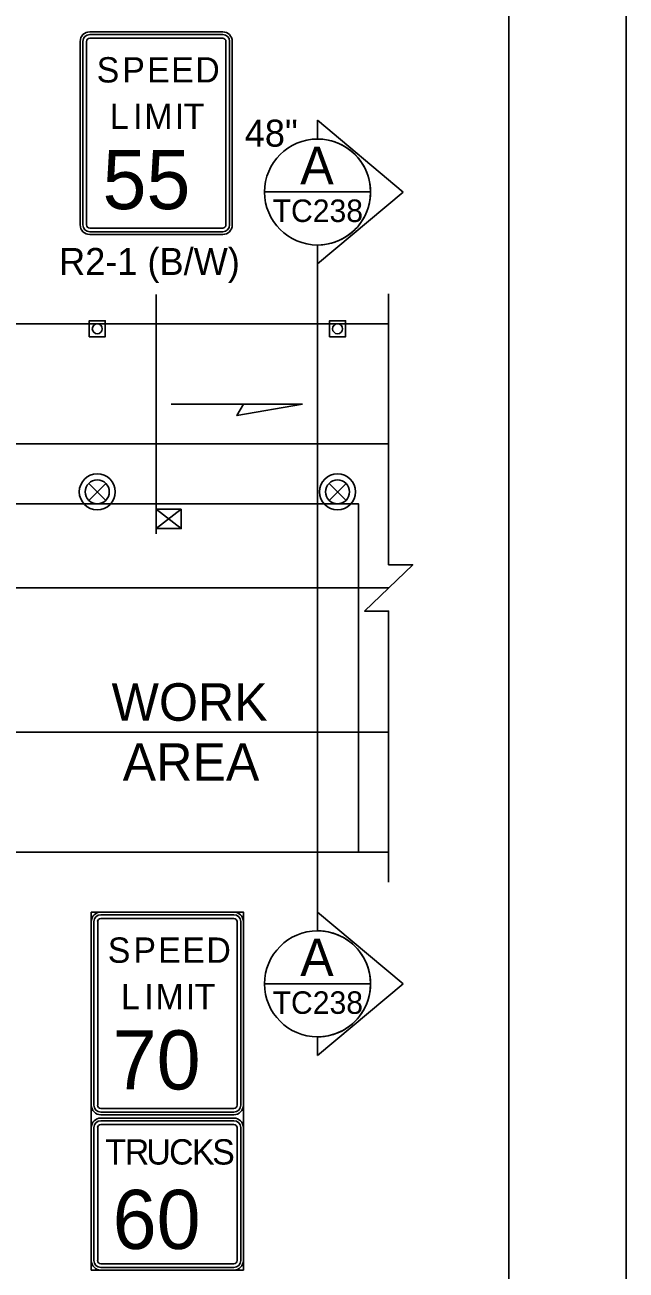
# Model space of a CAD drawing. Extents: x 99999 to 100116, y 99995 to 100013.
# Drawn here: x 100094.461 to 100096.062, y 100005.677 to 100008.995 of the extents above; entities that cross this region are included whole.
import ezdxf

# ---------------------------------------------------------------- set-up
doc = ezdxf.new("R2010")
doc.units = 0
for name, color, linetype in [('Default', 7, 'Continuous'), ('RD_MK_LineEdgeYellow', 7, 'Continuous'), ('RD_MK_LineLane', 7, 'Continuous'), ('SH_GI_PlotLimits', 7, 'Continuous'), ('SH_GI_SheetBorder', 7, 'Continuous'), ('SH_TI_WZSectionCut', 7, 'Continuous'), ('TR_SN_ConstructionSigns', 7, 'Continuous'), ('TR_WZ_PortableSignMount5ftMinBlk-Wht', 7, 'Continuous'), ('TR_WZ_TrafficCone', 7, 'Continuous'), ('TR_WZ_TrafficSafetyDrum', 7, 'Continuous'), ('TR_WZ_WorkAreaLabel', 7, 'Continuous'), ('TR_WZ_WorkZoneDetails', 7, 'Continuous')]:
    doc.layers.add(name, color=color, linetype=linetype)

msp = doc.modelspace()

# ---------------------------------------------------------------- linework, layer by layer
at = {"layer": 'Default'}
for p, q in [((100094.638, 100006.0566), (100094.638, 100005.7022)), ((100095.0177, 100006.0819), (100094.6633, 100006.0819)), ((100095.043, 100005.7022), (100095.043, 100006.0566)), ((100094.6633, 100005.6769), (100095.0177, 100005.6769))]:
    msp.add_line(p, q, dxfattribs=at)
for centre, start, end in [((100094.6633, 100006.0566), 90, 180), ((100095.0177, 100006.0566), 0, 90), ((100094.6633, 100005.7022), 180, 270), ((100095.0177, 100005.7022), 270, 0)]:
    msp.add_arc(centre, 0.0253, start, end, dxfattribs=at)
at = {"layer": 'RD_MK_LineEdgeYellow'}
for p, q in [((100092.5055, 100007.8789), (100095.43, 100007.8789)), ((100088.195, 100007.1109), (100095.43, 100007.1109))]:
    msp.add_line(p, q, dxfattribs=at)
at = {"layer": 'RD_MK_LineLane'}
msp.add_lwpolyline([(100095.43, 100007.4949), (100088.195, 100007.4949)], dxfattribs=at)
at = {"layer": 'SH_GI_PlotLimits'}
msp.add_lwpolyline([(100079.0625, 99999.6875), (100096.0625, 99999.6875), (100096.0625, 100010.6875), (100079.0625, 100010.6875)], close=True, dxfattribs=at)
at = {"layer": 'SH_GI_SheetBorder'}
msp.add_line((100095.75, 100010.375), (100095.75, 100000), dxfattribs=at)
at = {"layer": 'SH_TI_WZSectionCut'}
for p, q in [((100095.2407, 100008.6913), (100095.2407, 100008.7412)), ((100095.2407, 100008.7412), (100095.4688, 100008.55)), ((100095.4688, 100008.55), (100095.2407, 100008.3589)), ((100095.2407, 100008.3589), (100095.2407, 100008.4088)), ((100095.2407, 100008.3589), (100095.2407, 100006.6309)), ((100095.2407, 100006.6309), (100095.2407, 100006.581)), ((100095.4689, 100006.4398), (100095.2407, 100006.6309)), ((100095.2407, 100006.2486), (100095.4689, 100006.4398)), ((100095.2407, 100006.2985), (100095.2407, 100006.2486))]:
    msp.add_line(p, q, dxfattribs=at)
for points in [[(100095.0995, 100008.5501), (100095.3819, 100008.5501)], [(100095.0995, 100006.4398), (100095.3819, 100006.4398)]]:
    msp.add_lwpolyline(points, dxfattribs=at)
for centre in [(100095.2407, 100008.55), (100095.2407, 100006.4398)]:
    msp.add_circle(centre, 0.1412, dxfattribs=at)
for centre in [(100095.2407, 100008.55), (100095.2407, 100006.4398)]:
    msp.add_arc(centre, 0.1412, 269.9978, 90.0022, dxfattribs=at)
at = {"layer": 'TR_SN_ConstructionSigns'}
for p, q in [((100094.6337, 100008.9769), (100094.9881, 100008.9769)), ((100094.9881, 100008.9769), (100094.6337, 100008.9769)), ((100094.6084, 100008.4622), (100094.6084, 100008.9516)), ((100094.6084, 100008.9516), (100094.6084, 100008.4622)), ((100094.6154, 100008.9516), (100094.6154, 100008.4622)), ((100094.6253, 100008.4622), (100094.6253, 100008.9516)), ((100094.9881, 100008.9699), (100094.6337, 100008.9699)), ((100094.6337, 100008.96), (100094.9881, 100008.96)), ((100094.9965, 100008.9516), (100094.9965, 100008.4622)), ((100095.0064, 100008.4622), (100095.0064, 100008.9516)), ((100095.0134, 100008.9516), (100095.0134, 100008.4622)), ((100095.0134, 100008.4622), (100095.0134, 100008.9516)), ((100094.9881, 100008.4538), (100094.6337, 100008.4538)), ((100094.6337, 100008.4439), (100094.9881, 100008.4439)), ((100094.9881, 100008.4369), (100094.6337, 100008.4369)), ((100094.6337, 100008.4369), (100094.9881, 100008.4369)), ((100094.6633, 100006.6309), (100095.0177, 100006.6309)), ((100095.0177, 100006.6309), (100094.6633, 100006.6309)), ((100095.0177, 100006.6239), (100094.6633, 100006.6239)), ((100094.638, 100006.1162), (100094.638, 100006.6056)), ((100094.638, 100006.6056), (100094.638, 100006.1162)), ((100094.6451, 100006.6056), (100094.6451, 100006.1162)), ((100094.6549, 100006.1162), (100094.6549, 100006.6056)), ((100094.6633, 100006.614), (100095.0177, 100006.614)), ((100095.0261, 100006.6056), (100095.0261, 100006.1162)), ((100095.036, 100006.1162), (100095.036, 100006.6056)), ((100095.043, 100006.6056), (100095.043, 100006.1162)), ((100095.043, 100006.1162), (100095.043, 100006.6056)), ((100095.0177, 100006.1078), (100094.6633, 100006.1078)), ((100094.6633, 100006.0979), (100095.0177, 100006.0979)), ((100095.0177, 100006.0909), (100094.6633, 100006.0909)), ((100094.6633, 100006.0909), (100095.0177, 100006.0909)), ((100094.638, 100005.7022), (100094.638, 100006.0566)), ((100094.638, 100006.0566), (100094.638, 100005.7022)), ((100094.6451, 100006.0566), (100094.6451, 100005.7022)), ((100094.6549, 100005.7022), (100094.6549, 100006.0566)), ((100094.6633, 100006.0819), (100095.0177, 100006.0819)), ((100095.0177, 100006.0819), (100094.6633, 100006.0819)), ((100095.0177, 100006.0749), (100094.6633, 100006.0749)), ((100094.6633, 100006.065), (100095.0177, 100006.065)), ((100095.0261, 100006.0566), (100095.0261, 100005.7022)), ((100095.036, 100005.7022), (100095.036, 100006.0566)), ((100095.043, 100006.0566), (100095.043, 100005.7022)), ((100095.043, 100005.7022), (100095.043, 100006.0566)), ((100095.0177, 100005.6938), (100094.6633, 100005.6938)), ((100094.6633, 100005.6839), (100095.0177, 100005.6839)), ((100095.0177, 100005.6769), (100094.6633, 100005.6769)), ((100094.6633, 100005.6769), (100095.0177, 100005.6769))]:
    msp.add_line(p, q, dxfattribs=at)
msp.add_lwpolyline([(100094.638, 100006.6309), (100095.043, 100006.6309), (100095.043, 100005.6769), (100094.638, 100005.6769)], close=True, dxfattribs=at)
for centre, radius, start, end in [((100094.6337, 100008.9516), 0.0253, 90, 180), ((100094.6337, 100008.9516), 0.0253, 90, 180), ((100094.9881, 100008.9516), 0.0253, 360, 90), ((100094.9881, 100008.9516), 0.0253, 360, 90), ((100094.6337, 100008.9516), 0.0183, 90, 180), ((100094.6337, 100008.9516), 0.00844, 90, 180), ((100094.9881, 100008.9516), 0.0183, 0, 90), ((100094.9881, 100008.9516), 0.00844, 360, 90), ((100094.6337, 100008.4622), 0.0253, 180, 270), ((100094.6337, 100008.4622), 0.0253, 180, 270), ((100094.6337, 100008.4622), 0.0183, 180, 270), ((100094.6337, 100008.4622), 0.00844, 180, 270), ((100094.9881, 100008.4622), 0.0253, 270, 360), ((100094.9881, 100008.4622), 0.0183, 270, 360), ((100094.9881, 100008.4622), 0.00844, 270, 0), ((100094.9881, 100008.4622), 0.0253, 270, 360), ((100094.6633, 100006.6056), 0.0253, 90, 180), ((100094.6633, 100006.6056), 0.0253, 90, 180), ((100094.6633, 100006.6056), 0.0183, 90, 180), ((100095.0177, 100006.6056), 0.0253, 0, 90), ((100095.0177, 100006.6056), 0.0253, 360, 90), ((100095.0177, 100006.6056), 0.0183, 0, 90), ((100094.6633, 100006.6056), 0.00844, 90, 180), ((100095.0177, 100006.6056), 0.00844, 360, 90), ((100094.6633, 100006.1162), 0.0253, 180, 270), ((100094.6633, 100006.1162), 0.0253, 180, 270), ((100094.6633, 100006.1162), 0.0183, 180, 270), ((100094.6633, 100006.1162), 0.00844, 180, 270), ((100095.0177, 100006.1162), 0.0253, 270, 0), ((100095.0177, 100006.1162), 0.0183, 270, 360), ((100095.0177, 100006.1162), 0.00844, 270, 0), ((100095.0177, 100006.1162), 0.0253, 270, 0), ((100094.6633, 100006.0566), 0.0253, 90, 180), ((100094.6633, 100006.0566), 0.0253, 90, 180), ((100094.6633, 100006.0566), 0.0183, 90, 180), ((100094.6633, 100006.0566), 0.00844, 90, 180), ((100095.0177, 100006.0566), 0.0253, 0, 90), ((100095.0177, 100006.0566), 0.0253, 360, 90), ((100095.0177, 100006.0566), 0.0183, 0, 90), ((100095.0177, 100006.0566), 0.00844, 360, 90), ((100094.6633, 100005.7022), 0.0253, 180, 270), ((100094.6633, 100005.7022), 0.0253, 180, 270), ((100095.0177, 100005.7022), 0.0253, 270, 0), ((100095.0177, 100005.7022), 0.0253, 270, 0), ((100095.0177, 100005.7022), 0.0183, 270, 360), ((100095.0177, 100005.7022), 0.00844, 270, 0)]:
    msp.add_arc(centre, radius, start, end, dxfattribs=at)
for major_axis, ratio, start_param, end_param in [((-0.0183, 0), 0.999596, 0, 1.570796), ((0.00844, 0), 0.99908, 3.141593, 4.712389)]:
    msp.add_ellipse((100094.6633, 100005.7022), major_axis=major_axis, ratio=ratio, start_param=start_param, end_param=end_param, dxfattribs=at)
at = {"layer": 'TR_WZ_PortableSignMount5ftMinBlk-Wht'}
for p, q in [((100094.8109, 100007.6389), (100094.8109, 100007.7189)), ((100094.8776, 100007.7049), (100094.8109, 100007.6529)), ((100094.8776, 100007.6529), (100094.8109, 100007.7049)), ((100094.8443, 100007.6789), (100094.8443, 100007.6789)), ((100094.8444, 100007.679), (100094.8444, 100007.679))]:
    msp.add_line(p, q, dxfattribs=at)
msp.add_lwpolyline([(100094.8776, 100007.7049), (100094.8776, 100007.6529), (100094.8109, 100007.6529), (100094.8109, 100007.7049)], close=True, dxfattribs=at)
at = {"layer": 'TR_WZ_TrafficCone'}
for points in [[(100094.6326, 100008.1642), (100094.6753, 100008.1642), (100094.6753, 100008.2069), (100094.6326, 100008.2069), (100094.6326, 100008.1642)], [(100094.6326, 100008.2069), (100094.6753, 100008.2069), (100094.6753, 100008.1642), (100094.6326, 100008.1642), (100094.6326, 100008.2069)], [(100095.2726, 100008.1642), (100095.3153, 100008.1642), (100095.3153, 100008.2069), (100095.2726, 100008.2069), (100095.2726, 100008.1642)], [(100095.2726, 100008.2069), (100095.3153, 100008.2069), (100095.3153, 100008.1642), (100095.2726, 100008.1642), (100095.2726, 100008.2069)]]:
    msp.add_lwpolyline(points, dxfattribs=at)
for centre in [(100094.6539, 100008.1856), (100095.2939, 100008.1856)]:
    msp.add_circle(centre, 0.0133, dxfattribs=at)
at = {"layer": 'TR_WZ_TrafficSafetyDrum'}
for p, q in [((100094.6313, 100007.7735), (100094.6765, 100007.7283)), ((100094.6765, 100007.7735), (100094.6313, 100007.7283)), ((100095.2713, 100007.7735), (100095.3165, 100007.7283)), ((100095.3165, 100007.7735), (100095.2713, 100007.7283))]:
    msp.add_line(p, q, dxfattribs=at)
for centre, radius in [((100094.6539, 100007.7509), 0.048), ((100094.6539, 100007.7509), 0.048), ((100094.6539, 100007.7509), 0.032), ((100095.2939, 100007.7509), 0.048), ((100095.2939, 100007.7509), 0.048), ((100095.2939, 100007.7509), 0.032)]:
    msp.add_circle(centre, radius, dxfattribs=at)
at = {"layer": 'TR_WZ_WorkZoneDetails'}
for p, q in [((100094.8109, 100007.7111), (100094.8109, 100008.2769)), ((100092.225, 100008.1989), (100095.43, 100008.1989)), ((100095.0436, 100007.985), (100094.8508, 100007.985)), ((100088.195, 100006.7909), (100095.43, 100006.7909))]:
    msp.add_line(p, q, dxfattribs=at)
msp.add_lwpolyline([(100095.43, 100006.7109), (100095.43, 100007.433), (100095.366, 100007.433), (100095.494, 100007.5569), (100095.43, 100007.5569), (100095.43, 100008.2789)], dxfattribs=at)
for points in [[(100095.2009, 100007.985), (100095.0258, 100007.9541), (100095.0436, 100007.985)], [(100088.275, 100006.7909), (100088.275, 100007.7189), (100088.8939, 100007.7189), (100089.7339, 100007.4309), (100089.7339, 100007.4309), (100089.7339, 100007.4309), (100089.7339, 100007.4309), (100089.7339, 100007.4309), (100089.7339, 100007.4309), (100089.7339, 100007.4309), (100093.3739, 100007.4309), (100094.3814, 100007.7189), (100095.35, 100007.7189), (100095.35, 100007.2709), (100095.35, 100006.7909)]]:
    msp.add_lwpolyline(points, close=True, dxfattribs=at)

# ---------------------------------------------------------------- texts
at = {"layer": 'Default'}
for s, height, p in [('S', 0.0675, (100094.6819, 100006.4959)), ('P', 0.0675, (100094.7501, 100006.4959)), ('E', 0.0675, (100094.8162, 100006.4959)), ('E', 0.0675, (100094.8803, 100006.4959)), ('D', 0.0675, (100094.9445, 100006.4959)), ('L', 0.0675, (100094.717, 100006.3722)), ('I', 0.0675, (100094.7791, 100006.3722)), ('M', 0.0675, (100094.8088, 100006.3722)), ('I', 0.0675, (100094.8898, 100006.3722)), ('T', 0.0675, (100094.9134, 100006.3722)), ('70', 0.1575, (100094.6949, 100006.1584)), ('T', 0.0675, (100094.6751, 100005.9582)), ('R', 0.0675, (100094.7271, 100005.9582)), ('U', 0.0675, (100094.7845, 100005.9582)), ('C', 0.0675, (100094.8452, 100005.9582)), ('K', 0.0675, (100094.906, 100005.9582)), ('S', 0.0675, (100094.96, 100005.9582)), ('60', 0.1575, (100094.6948, 100005.7332))]:
    msp.add_text(s, height=height, dxfattribs=at).set_placement(p)
at = {"layer": 'SH_TI_WZSectionCut'}
for s, height, rotation, p in [('A', 0.1, 0.01, (100095.1945, 100008.5707)), ('TC238', 0.06, 360, (100095.1209, 100008.4701)), ('A', 0.1, 0.01, (100095.1945, 100006.4604)), ('TC238', 0.06, 360, (100095.1209, 100006.3598))]:
    msp.add_text(s, height=height, rotation=rotation, dxfattribs=at).set_placement(p)
at = {"layer": 'TR_SN_ConstructionSigns'}
for s, height, p in [('S', 0.0675, (100094.6523, 100008.8419)), ('P', 0.0675, (100094.7205, 100008.8419)), ('E', 0.0675, (100094.7866, 100008.8419)), ('E', 0.0675, (100094.8507, 100008.8419)), ('D', 0.0675, (100094.9149, 100008.8419)), ('L', 0.0675, (100094.6874, 100008.7182)), ('I', 0.0675, (100094.7495, 100008.7182)), ('M', 0.0675, (100094.7792, 100008.7182)), ('I', 0.0675, (100094.8602, 100008.7182)), ('T', 0.0675, (100094.8838, 100008.7182)), ('48"', 0.072, (100095.0467, 100008.6709)), ('55', 0.1575, (100094.6677, 100008.5044)), ('R2-1 (B/W)', 0.072, (100094.5522, 100008.3289))]:
    msp.add_text(s, height=height, rotation=360, dxfattribs=at).set_placement(p)
at = {"layer": 'TR_WZ_WorkAreaLabel'}
for s, p in [('WORK', (100094.6919, 100007.1409)), ('AREA', (100094.7215, 100006.9809))]:
    msp.add_text(s, height=0.1, dxfattribs=at).set_placement(p)

doc.saveas('drawing.dxf')
